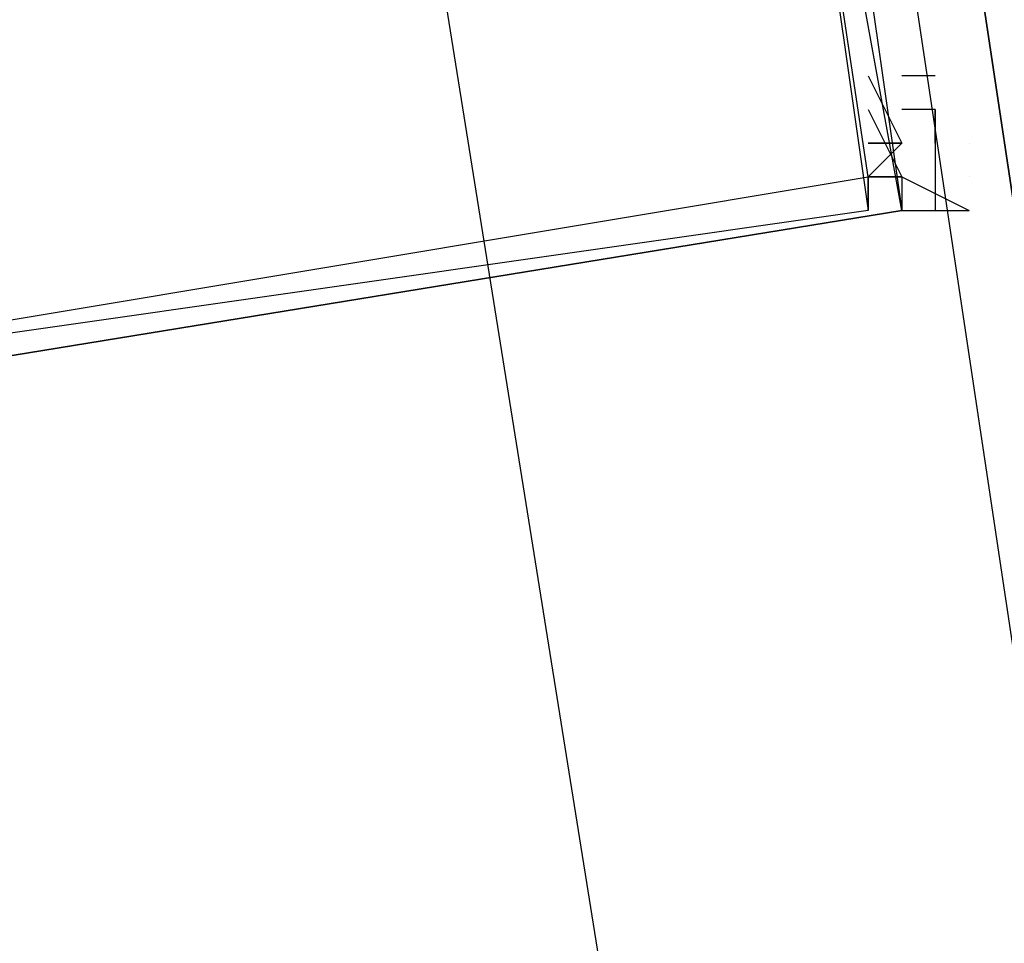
# Model space of a CAD drawing. Header units: feet. Extents: x -79 to 198, y -22 to 181.
# Tile 930 of 982: x 135.25 to 135.641, y 138.314 to 138.68. Entities that reach past the tile are written whole.
import ezdxf

# ---------------------------------------------------------------- set-up
doc = ezdxf.new("R2010")
doc.units = ezdxf.units.FT
doc.layers.add('A-AREA-UNIDAD', color=30, linetype='CONTINUOUS')
doc.layers.add('A-LINEA', color=7, linetype='CONTINUOUS')

msp = doc.modelspace()

# ---------------------------------------------------------------- linework, layer by layer
at = {"layer": 'A-AREA-UNIDAD'}
msp.add_lwpolyline([(137.088, 126.2044), (136.16, 134.0622), (134.688, 143.2533), (134.048, 143.2889), (134, 143.5378), (130.912, 144.9422), (130.4, 144.9422), (130.208, 145.2622), (127.168, 146.4889), (126.672, 146.4889), (126.64, 146.7022), (123.52, 147.8578), (122.88, 147.8933), (122.848, 148.0889), (115.808, 150.2578)], dxfattribs=at)
at = {"layer": 'A-LINEA'}
for p, q in [((135.6133, 138.6444), (135.6133, 138.6311)), ((135.6133, 138.6444), (135.6133, 138.6311)), ((135.6133, 138.6311), (135.6133, 138.6178)), ((135.6133, 138.6311), (135.6133, 138.6178)), ((135.6133, 138.6311), (135.6133, 138.6178)), ((135.6133, 138.6311), (135.6133, 138.6178)), ((135.6267, 138.6311), (135.6267, 138.6311)), ((135.6267, 138.6311), (135.6267, 138.6311)), ((135.6133, 138.6178), (135.6133, 138.6044)), ((135.6133, 138.6178), (135.6133, 138.6044)), ((135.6267, 138.6178), (135.6267, 138.6178)), ((135.6267, 138.6178), (135.6267, 138.6178)), ((135.6267, 138.6178), (135.6267, 138.6178)), ((135.6267, 138.6178), (135.6267, 138.6178))]:
    msp.add_line(p, q, dxfattribs=at)
for points in [[(134.9733, 138.8044), (135.0267, 138.5111), (135.6, 138.6044), (135.5467, 138.8978), (134.9733, 138.8044)], [(134.9733, 138.8044), (135.0267, 138.5111), (135.6, 138.6044), (135.5467, 138.8978), (134.9733, 138.8044)], [(135.0267, 138.5111), (134.9733, 138.8044), (135.56, 138.8844), (135.6, 138.6044), (135.0267, 138.5111)], [(135.0267, 138.5111), (134.9733, 138.8044), (135.56, 138.8844), (135.6, 138.6044), (135.0267, 138.5111)], [(134.9867, 138.7911), (135.0267, 138.5244), (135.5867, 138.6178), (135.5467, 138.8844), (134.9867, 138.7911)], [(135.0267, 138.5244), (134.9867, 138.7911), (135.5467, 138.8844), (135.5867, 138.6044), (135.0267, 138.5244)], [(134.9867, 138.7911), (135.0267, 138.5244), (135.5867, 138.6178), (135.5467, 138.8844), (134.9867, 138.7911)], [(135.0267, 138.5244), (134.9867, 138.7911), (135.5467, 138.8844), (135.5867, 138.6044), (135.0267, 138.5244)], [(136.2, 134.8178), (136.2133, 134.8311), (135.6267, 138.7244), (135.6133, 138.7244), (135.6, 138.7244), (136.1867, 134.8178), (136.2, 134.8178)], [(136.2, 134.8178), (136.2133, 134.8311), (135.6267, 138.7244), (135.6133, 138.7244), (135.6, 138.7244), (136.1867, 134.8178), (136.2, 134.8178)], [(136.2267, 134.8311), (135.64, 138.7244), (135.6267, 138.7244), (136.2133, 134.8311), (136.2133, 134.8178), (136.2267, 134.8311)], [(136.2267, 134.8311), (135.64, 138.7244), (135.6267, 138.7244), (136.2133, 134.8311), (136.2133, 134.8178), (136.2267, 134.8311)], [(135.5867, 138.6578), (135.6, 138.6311), (135.6, 138.6311), (135.5867, 138.6311), (135.5867, 138.6311), (135.5867, 138.6311), (135.5867, 138.6311), (135.5867, 138.6311)], [(135.5867, 138.6578), (135.6, 138.6311), (135.6, 138.6311), (135.5867, 138.6311), (135.5867, 138.6311), (135.5867, 138.6311), (135.5867, 138.6311), (135.5867, 138.6311)], [(135.6133, 138.6578), (135.6, 138.6578), (135.6, 138.6578)], [(135.6133, 138.6578), (135.6, 138.6578), (135.6, 138.6578)], [(135.5867, 138.6444), (135.6, 138.6178), (135.6, 138.6178), (135.5867, 138.6178), (135.5867, 138.6178), (135.5867, 138.6178), (135.5867, 138.6178), (135.5867, 138.6178), (135.5867, 138.6044), (135.5867, 138.6044), (135.5867, 138.6178), (135.6, 138.6178), (135.6, 138.6178), (135.6, 138.6044), (135.6, 138.6044), (135.6267, 138.6044), (135.6267, 138.6044), (135.6267, 138.6044)], [(135.5867, 138.6444), (135.6, 138.6178), (135.6, 138.6178), (135.5867, 138.6178), (135.5867, 138.6178), (135.5867, 138.6178), (135.5867, 138.6178), (135.5867, 138.6178), (135.5867, 138.6044), (135.5867, 138.6044), (135.5867, 138.6178), (135.6, 138.6178), (135.6, 138.6178), (135.6, 138.6044), (135.6, 138.6044), (135.6267, 138.6044), (135.6267, 138.6044), (135.6267, 138.6044)], [(135.6133, 138.6311), (135.6133, 138.6311), (135.6133, 138.6444), (135.6133, 138.6444), (135.6, 138.6444), (135.6, 138.6444)], [(135.6133, 138.6311), (135.6133, 138.6311), (135.6133, 138.6444), (135.6133, 138.6444), (135.6, 138.6444), (135.6, 138.6444)], [(135.6133, 138.6444), (135.6133, 138.6444), (135.6133, 138.6444), (135.6133, 138.6444)], [(135.6133, 138.6444), (135.6133, 138.6444), (135.6133, 138.6444), (135.6133, 138.6444)], [(135.5867, 138.6311), (135.5867, 138.6311), (135.6, 138.6311), (135.6, 138.6311), (135.5867, 138.6178)], [(135.5867, 138.6311), (135.5867, 138.6311), (135.6, 138.6311), (135.6, 138.6311), (135.5867, 138.6178)], [(135.5867, 138.6178), (135.5867, 138.6178), (135.5867, 138.6178), (135.5867, 138.6178), (135.6, 138.6178), (135.6, 138.6178), (135.6, 138.6178), (135.6, 138.6178), (135.6267, 138.6044), (135.6267, 138.6044)], [(135.5867, 138.6178), (135.5867, 138.6178), (135.5867, 138.6178), (135.5867, 138.6178), (135.6, 138.6178), (135.6, 138.6178), (135.6, 138.6178), (135.6, 138.6178), (135.6267, 138.6044), (135.6267, 138.6044)]]:
    msp.add_lwpolyline(points, dxfattribs=at)
msp.add_lwpolyline([(135.6, 138.6178), (135.5867, 138.6178), (135.5867, 138.6178), (135.6, 138.6178)], close=True, dxfattribs=at)
msp.add_lwpolyline([(135.6, 138.6178), (135.5867, 138.6178), (135.5867, 138.6178), (135.6, 138.6178)], close=True, dxfattribs=at)

doc.saveas('drawing.dxf')
